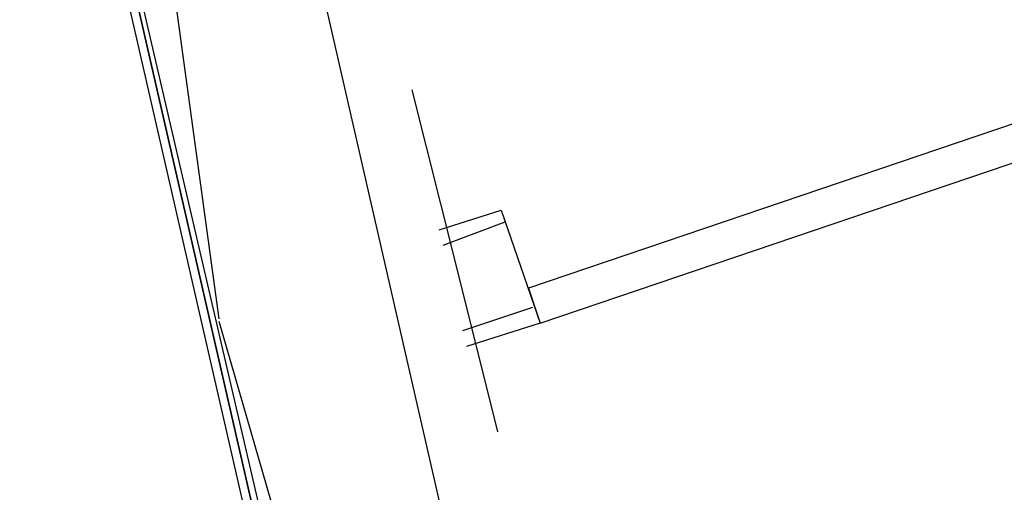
# Model space of a CAD drawing. Header units: feet. Extents: x -79 to 198, y -22 to 181.
# Tile 335 of 656: x 14.39 to 17.77, y 47.9 to 49.52. Entities that reach past the tile are written whole.
import ezdxf

# ---------------------------------------------------------------- set-up
doc = ezdxf.new("R2010")
doc.units = ezdxf.units.FT
doc.layers.add('A-LINEA', color=7, linetype='CONTINUOUS')

msp = doc.modelspace()

# ---------------------------------------------------------------- linework, layer by layer
at = {"layer": 'A-LINEA'}
for p, q in [((13.4295, 60.4861), (15.0699, 48.4987)), ((13.4295, 60.4861), (15.0699, 48.4987)), ((15.1067, 51.0178), (15.9333, 47.4044)), ((15.1067, 51.0178), (15.9333, 47.4044)), ((15.8267, 48.8044), (16.04, 48.8711)), ((16.04, 48.8711), (16.1733, 48.4844)), ((15.84, 48.7511), (16.0533, 48.8311)), ((16.1467, 48.5378), (15.9067, 48.4578)), ((15.07, 48.4907), (17.1689, 41.2494)), ((15.07, 48.4907), (17.1689, 41.2494)), ((16.1733, 48.4844), (15.92, 48.4044))]:
    msp.add_line(p, q, dxfattribs=at)
for points in [[(14.44, 50.9778), (15.32, 47.1378), (15.3333, 47.1378), (15.3467, 47.1378), (15.3467, 47.1511), (14.4667, 50.9911), (14.4533, 50.9911), (14.44, 50.9911), (14.44, 50.9778)], [(14.44, 50.9778), (15.32, 47.1378), (15.3333, 47.1378), (15.3467, 47.1378), (15.3467, 47.1511), (14.4667, 50.9911), (14.4533, 50.9911), (14.44, 50.9911), (14.44, 50.9778)], [(14.4667, 50.9911), (15.3467, 47.1511), (15.3467, 47.1378), (15.3733, 47.1511), (14.48, 50.9911), (14.4667, 50.9911)], [(14.4667, 50.9911), (15.3467, 47.1511), (15.3467, 47.1378), (15.3733, 47.1511), (14.48, 50.9911), (14.4667, 50.9911)], [(18.8133, 49.5111), (16.1333, 48.6044), (16.1733, 48.4844), (18.8533, 49.3911), (18.8133, 49.5111)], [(15.7333, 49.2844), (15.88, 48.6978), (16.0267, 48.1111)], [(15.7333, 49.2844), (15.88, 48.6978), (16.0267, 48.1111)]]:
    msp.add_lwpolyline(points, dxfattribs=at)

doc.saveas('drawing.dxf')
